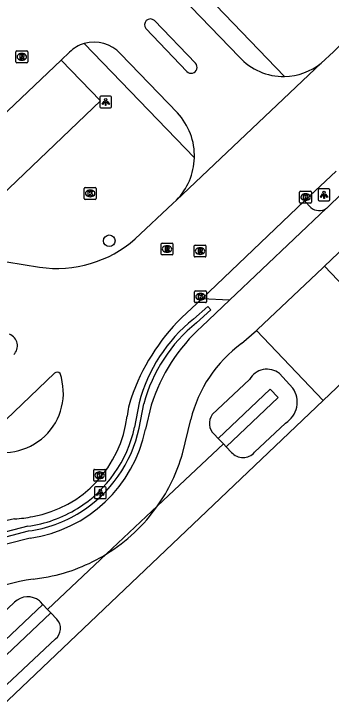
# Model space of a CAD drawing. Extents: x 156141 to 158132, y 385651 to 388399.
# Drawn here: x 156772 to 156798.8, y 388071.7 to 388130.8 of the extents above; entities that cross this region are included whole.
import ezdxf

# ---------------------------------------------------------------- set-up
doc = ezdxf.new("R2010")
doc.units = 0
for name, color, linetype in [('IMGEO_Boom', 7, 'Continuous'), ('IMGEO_Duiker', 7, 'Continuous'), ('IMGEO_Fietspad_gesloten', 7, 'Continuous'), ('IMGEO_Groenvoorziening', 7, 'Continuous'), ('IMGEO_Haag', 7, 'Continuous'), ('IMGEO_Hek', 7, 'Continuous'), ('IMGEO_Kolk', 7, 'Continuous'), ('IMGEO_Lichtpunt', 7, 'Continuous'), ('IMGEO_Parkeervlak_halfverhard', 7, 'Continuous'), ('IMGEO_Rijbaan_lokaal_gesloten', 7, 'Continuous'), ('IMGEO_Rijbaan_lokaal_open', 7, 'Continuous'), ('IMGEO_Rioolput', 7, 'Continuous'), ('IMGEO_Voetpad_open', 7, 'Continuous'), ('IMGEO_Waterloop', 7, 'Continuous')]:
    doc.layers.add(name, color=color, linetype=linetype)

msp = doc.modelspace()

# ---------------------------------------------------------------- linework, layer by layer
at = {"layer": 'IMGEO_Boom'}
msp.add_circle((156780.029, 388111.63), 0.489, dxfattribs=at)
at = {"layer": 'IMGEO_Duiker'}
msp.add_lwpolyline([(156789.663, 388094.471), (156784.107, 388089.235), (156779.794, 388085.17), (156774.821, 388080.482)], dxfattribs=at)
at = {"layer": 'IMGEO_Fietspad_gesloten'}
for points in [[(156798.212, 388109.496), (156806.289, 388117.185), (156830.238, 388139.95), (156834.852, 388144.545)], [(156799.686, 388115.625), (156799.617, 388115.555), (156798.487, 388114.476)], [(156790.185, 388106.6), (156787.855, 388104.396)], [(156791.196, 388102.94), (156792.456, 388104.061)], [(156783.568, 388097.731), (156783.082, 388095.704)], [(156786.209, 388093.635), (156786.914, 388096.539)], [(156773.347, 388086.513), (156769.668, 388085.581)], [(156773.602, 388083.035), (156774.883, 388083.249)]]:
    msp.add_lwpolyline(points, dxfattribs=at)
for centre, radius, start, end in [((156797.77, 388115.207), 1.024, 305.94025, 314.44384), ((156797.868, 388093.244), 14.988, 131.9206, 162.58028), ((156797.803, 388093.887), 11.208, 126.12473, 166.31355), ((156771.709, 388097.999), 11.602, 278.11639, 348.59075), ((156772.101, 388097.673), 14.675, 324.90118, 344.02866), ((156772.077, 388097.678), 14.697, 301.67213, 324.9368), ((156772.078, 388097.659), 14.68, 281.01677, 301.7104), ((156774.989, 388070.866), 12.248, 96.50167, 139.8571)]:
    msp.add_arc(centre, radius, start, end, dxfattribs=at)
at = {"layer": 'IMGEO_Groenvoorziening'}
for points in [[(156794.392, 388100.416), (156795.535, 388099.187)], [(156788.725, 388096.941), (156791.868, 388099.922)], [(156798.092, 388098.13), (156728.063, 388031.516)], [(156794.922, 388096.233), (156792.289, 388093.762)], [(156789.215, 388094.939), (156788.88, 388095.29)], [(156790.353, 388093.75), (156789.893, 388094.231)], [(156772.018, 388081.098), (156727.418, 388038.801), (156725.16, 388036.394), (156727.867, 388033.302), (156775.484, 388077.99)], [(156774.416, 388080.913), (156774.225, 388081.115), (156774.136, 388081.209)], [(156775.601, 388079.654), (156775.088, 388080.199)]]:
    msp.add_lwpolyline(points, dxfattribs=at)
for centre, radius, start, end in [((156793.343, 388099.082), 1.697, 51.81199, 150.33602), ((156793.799, 388098.007), 2.099, 302.333, 34.22029), ((156789.712, 388096.201), 1.233, 143.12166, 227.60504), ((156791.316, 388094.61), 1.291, 221.78592, 318.92434), ((156773.141, 388079.934), 1.617, 52.02788, 133.97213), ((156774.776, 388078.876), 1.134, 308.64079, 43.31523)]:
    msp.add_arc(centre, radius, start, end, dxfattribs=at)
at = {"layer": 'IMGEO_Haag'}
for points in [[(156788.341, 388106.092), (156787.13, 388105.012)], [(156787.39, 388104.708), (156788.607, 388105.794), (156788.341, 388106.092)], [(156782.551, 388097.951), (156782.165, 388095.889)], [(156782.557, 388095.811), (156782.941, 388097.863)], [(156773.142, 388087.51), (156769.36, 388086.53)], [(156769.474, 388086.146), (156773.22, 388087.116)]]:
    msp.add_lwpolyline(points, dxfattribs=at)
for centre, radius, start, end in [((156795.722, 388094.425), 13.635, 129.06164, 165.01221), ((156795.727, 388094.421), 13.241, 129.02181, 164.9334), ((156771.703, 388098.108), 10.695, 301.83925, 348.02228), ((156771.691, 388098.115), 11.107, 301.87667, 348.02716), ((156771.71, 388098.082), 10.668, 277.71289, 301.88293), ((156771.695, 388098.123), 11.112, 277.88979, 301.84077)]:
    msp.add_arc(centre, radius, start, end, dxfattribs=at)
at = {"layer": 'IMGEO_Hek'}
for points in [[(156798.092, 388098.13), (156803.806, 388103.565)], [(156728.063, 388031.516), (156798.092, 388098.13)]]:
    msp.add_lwpolyline(points, dxfattribs=at)
at = {"layer": 'IMGEO_Kolk'}
for p, q in [((156777.921, 388115.204), (156777.921, 388116.056)), ((156777.996, 388116.13), (156778.848, 388116.13)), ((156778.922, 388116.056), (156778.922, 388115.204)), ((156778.432, 388115.35), (156778.407, 388115.35)), ((156778.409, 388115.91), (156778.434, 388115.91)), ((156796.104, 388114.895), (156796.104, 388115.747)), ((156796.179, 388115.821), (156797.031, 388115.821)), ((156796.592, 388115.601), (156796.617, 388115.601)), ((156797.105, 388115.747), (156797.105, 388114.895)), ((156778.848, 388115.13), (156777.996, 388115.13)), ((156797.031, 388114.821), (156796.179, 388114.821)), ((156796.615, 388115.041), (156796.59, 388115.041)), ((156787.231, 388106.478), (156787.231, 388107.33)), ((156787.306, 388107.404), (156788.158, 388107.404)), ((156787.719, 388107.184), (156787.744, 388107.184)), ((156788.232, 388107.33), (156788.232, 388106.478)), ((156787.742, 388106.624), (156787.717, 388106.624)), ((156788.158, 388106.404), (156787.306, 388106.404)), ((156778.79, 388092.318), (156779.642, 388092.318)), ((156778.715, 388091.392), (156778.715, 388092.244)), ((156779.203, 388092.098), (156779.228, 388092.098)), ((156779.716, 388092.244), (156779.716, 388091.392)), ((156779.642, 388091.318), (156778.79, 388091.318)), ((156779.226, 388091.538), (156779.201, 388091.538))]:
    msp.add_line(p, q, dxfattribs=at)
for points in [[(156777.921, 388115.204), (156777.921, 388116.056)], [(156777.996, 388116.13), (156778.848, 388116.13)], [(156778.922, 388116.056), (156778.922, 388115.204)], [(156778.242, 388115.83), (156778.365, 388115.83), (156778.365, 388115.679), (156778.495, 388115.83), (156778.659, 388115.83), (156778.513, 388115.679), (156778.666, 388115.43), (156778.514, 388115.43), (156778.429, 388115.594), (156778.365, 388115.527), (156778.365, 388115.43), (156778.242, 388115.43), (156778.242, 388115.83)], [(156796.104, 388114.895), (156796.104, 388115.747)], [(156796.179, 388115.821), (156797.031, 388115.821)], [(156796.425, 388115.521), (156796.548, 388115.521), (156796.548, 388115.37), (156796.678, 388115.521), (156796.842, 388115.521), (156796.696, 388115.37), (156796.849, 388115.121), (156796.697, 388115.121), (156796.612, 388115.285), (156796.548, 388115.218), (156796.548, 388115.121), (156796.425, 388115.121), (156796.425, 388115.521)], [(156797.105, 388115.747), (156797.105, 388114.895)], [(156778.848, 388115.13), (156777.996, 388115.13)], [(156797.031, 388114.821), (156796.179, 388114.821)], [(156787.231, 388106.478), (156787.231, 388107.33)], [(156787.306, 388107.404), (156788.158, 388107.404)], [(156787.552, 388107.104), (156787.675, 388107.104), (156787.675, 388106.953), (156787.805, 388107.104), (156787.969, 388107.104), (156787.823, 388106.953), (156787.976, 388106.704), (156787.824, 388106.704), (156787.739, 388106.868), (156787.675, 388106.801), (156787.675, 388106.704), (156787.552, 388106.704), (156787.552, 388107.104)], [(156788.232, 388107.33), (156788.232, 388106.478)], [(156788.158, 388106.404), (156787.306, 388106.404)], [(156778.79, 388092.318), (156779.642, 388092.318)], [(156778.715, 388091.392), (156778.715, 388092.244)], [(156779.036, 388092.018), (156779.159, 388092.018), (156779.159, 388091.867), (156779.289, 388092.018), (156779.453, 388092.018), (156779.307, 388091.867), (156779.46, 388091.618), (156779.308, 388091.618), (156779.223, 388091.782), (156779.159, 388091.715), (156779.159, 388091.618), (156779.036, 388091.618), (156779.036, 388092.018)], [(156779.716, 388092.244), (156779.716, 388091.392)], [(156779.642, 388091.318), (156778.79, 388091.318)]]:
    msp.add_lwpolyline(points, dxfattribs=at)
for centre, start, end in [((156777.998, 388116.054), 91.55205, 178.44795), ((156777.998, 388116.054), 91.55205, 178.44795), ((156778.846, 388116.054), 1.55205, 88.44795), ((156778.846, 388116.054), 1.55205, 88.44795), ((156796.181, 388115.745), 91.55205, 178.44795), ((156796.181, 388115.745), 91.55205, 178.44795), ((156797.029, 388115.745), 1.55205, 88.44795), ((156797.029, 388115.745), 1.55205, 88.44795), ((156777.998, 388115.206), 181.55205, 268.44795), ((156777.998, 388115.206), 181.55205, 268.44795), ((156778.846, 388115.206), 271.55205, 358.44795), ((156778.846, 388115.206), 271.55205, 358.44795), ((156796.181, 388114.897), 181.55205, 268.44795), ((156796.181, 388114.897), 181.55205, 268.44795), ((156797.029, 388114.897), 271.55205, 358.44795), ((156797.029, 388114.897), 271.55205, 358.44795), ((156787.308, 388107.328), 91.55205, 178.44795), ((156787.308, 388107.328), 91.55205, 178.44795), ((156788.156, 388107.328), 1.55205, 88.44795), ((156788.156, 388107.328), 1.55205, 88.44795), ((156787.308, 388106.48), 181.55205, 268.44795), ((156787.308, 388106.48), 181.55205, 268.44795), ((156788.156, 388106.48), 271.55205, 358.44795), ((156788.156, 388106.48), 271.55205, 358.44795), ((156778.792, 388092.242), 91.55205, 178.44795), ((156778.792, 388092.242), 91.55205, 178.44795), ((156779.64, 388092.242), 1.55205, 88.44795), ((156779.64, 388092.242), 1.55205, 88.44795), ((156778.792, 388091.394), 181.55205, 268.44795), ((156778.792, 388091.394), 181.55205, 268.44795), ((156779.64, 388091.394), 271.55205, 358.44795), ((156779.64, 388091.394), 271.55205, 358.44795)]:
    msp.add_arc(centre, 0.0765, start, end, dxfattribs=at)
for centre, major_axis, ratio, start_param, end_param in [((156778.408, 388115.63), (-0.387, 0.002), 0.722429, 4.712389, 7.853982), ((156778.433, 388115.63), (-0.39, 0.002), 0.717154, 1.570796, 4.712389), ((156796.591, 388115.321), (-0.387, 0.002), 0.722429, 4.712389, 7.853982), ((156796.616, 388115.321), (-0.39, 0.002), 0.717154, 1.570796, 4.712389), ((156787.718, 388106.904), (-0.387, 0.002), 0.722429, 4.712389, 7.853982), ((156787.743, 388106.904), (-0.39, 0.002), 0.717154, 1.570796, 4.712389), ((156779.202, 388091.818), (-0.387, 0.002), 0.722429, 4.712389, 7.853982), ((156779.227, 388091.818), (-0.39, 0.002), 0.717154, 1.570796, 4.712389)]:
    msp.add_ellipse(centre, major_axis=major_axis, ratio=ratio, start_param=start_param, end_param=end_param, dxfattribs=at)
at = {"layer": 'IMGEO_Lichtpunt'}
for p, q in [((156779.229, 388123.76), (156779.229, 388122.953)), ((156779.229, 388123.76), (156779.229, 388122.953)), ((156780.131, 388123.855), (156779.323, 388123.855)), ((156780.131, 388123.855), (156779.323, 388123.855)), ((156780.225, 388122.953), (156780.225, 388123.76)), ((156780.225, 388122.953), (156780.225, 388123.76)), ((156779.323, 388122.859), (156780.131, 388122.859)), ((156779.323, 388122.859), (156780.131, 388122.859)), ((156798.569, 388116.014), (156797.761, 388116.014)), ((156798.569, 388116.014), (156797.761, 388116.014)), ((156797.667, 388115.919), (156797.667, 388115.112)), ((156797.667, 388115.919), (156797.667, 388115.112)), ((156798.663, 388115.112), (156798.663, 388115.919)), ((156798.663, 388115.112), (156798.663, 388115.919)), ((156797.761, 388115.018), (156798.569, 388115.018)), ((156797.761, 388115.018), (156798.569, 388115.018)), ((156778.773, 388090.746), (156778.773, 388089.939)), ((156778.773, 388090.746), (156778.773, 388089.939)), ((156779.675, 388090.841), (156778.867, 388090.841)), ((156779.675, 388090.841), (156778.867, 388090.841)), ((156779.769, 388089.939), (156779.769, 388090.746)), ((156779.769, 388089.939), (156779.769, 388090.746)), ((156778.867, 388089.845), (156779.675, 388089.845)), ((156778.867, 388089.845), (156779.675, 388089.845))]:
    msp.add_line(p, q, dxfattribs=at)
for points in [[(156779.603, 388123.424), (156779.642, 388123.396), (156779.454, 388123.134), (156779.416, 388123.161), (156779.603, 388123.424)], [(156779.705, 388123.376), (156779.752, 388123.376), (156779.752, 388123.054), (156779.705, 388123.054), (156779.705, 388123.376)], [(156779.815, 388123.396), (156779.853, 388123.423), (156780.04, 388123.161), (156780.001, 388123.133), (156779.815, 388123.396)], [(156798.041, 388115.583), (156798.08, 388115.555), (156797.892, 388115.293), (156797.854, 388115.32), (156798.041, 388115.583)], [(156798.143, 388115.535), (156798.19, 388115.535), (156798.19, 388115.213), (156798.143, 388115.213), (156798.143, 388115.535)], [(156798.253, 388115.555), (156798.291, 388115.582), (156798.478, 388115.32), (156798.439, 388115.292), (156798.253, 388115.555)], [(156779.147, 388090.41), (156779.186, 388090.382), (156778.998, 388090.12), (156778.96, 388090.147), (156779.147, 388090.41)], [(156779.249, 388090.362), (156779.296, 388090.362), (156779.296, 388090.04), (156779.249, 388090.04), (156779.249, 388090.362)], [(156779.359, 388090.382), (156779.397, 388090.409), (156779.584, 388090.147), (156779.545, 388090.119), (156779.359, 388090.382)]]:
    msp.add_lwpolyline(points, dxfattribs=at)
for centre in [(156779.728, 388123.558), (156798.166, 388115.717), (156779.272, 388090.544)]:
    msp.add_circle(centre, 0.0994, dxfattribs=at)
for centre, start, end in [((156779.323, 388123.76), 90, 180), ((156779.323, 388123.76), 90, 180), ((156780.131, 388123.76), 0, 90), ((156780.131, 388123.76), 0, 90), ((156779.323, 388122.953), 180, 270), ((156779.323, 388122.953), 180, 270), ((156780.131, 388122.953), 270, 0), ((156780.131, 388122.953), 270, 360), ((156797.761, 388115.919), 90, 180), ((156797.761, 388115.919), 90, 180), ((156798.569, 388115.919), 0, 90), ((156798.569, 388115.919), 0, 90), ((156797.761, 388115.112), 180, 270), ((156797.761, 388115.112), 180, 270), ((156798.569, 388115.112), 270, 0), ((156798.569, 388115.112), 270, 360), ((156778.867, 388090.746), 90, 180), ((156778.867, 388090.746), 90, 180), ((156779.675, 388090.746), 0, 90), ((156779.675, 388090.746), 0, 90), ((156778.867, 388089.939), 180, 270), ((156778.867, 388089.939), 180, 270), ((156779.675, 388089.939), 270, 0), ((156779.675, 388089.939), 270, 360)]:
    msp.add_arc(centre, 0.0946, start, end, dxfattribs=at)
at = {"layer": 'IMGEO_Parkeervlak_halfverhard'}
msp.add_lwpolyline([(156775.957, 388126.886), (156779.277, 388123.442), (156770.259, 388114.824), (156766.903, 388118.293)], dxfattribs=at)
at = {"layer": 'IMGEO_Rijbaan_lokaal_gesloten'}
for points in [[(156797.908, 388126.643), (156798.948, 388127.604), (156800.292, 388128.897), (156807.562, 388135.796), (156808.175, 388136.503)], [(156785.706, 388115.07), (156797.908, 388126.643)], [(156799.184, 388117.521), (156796.522, 388115.006)], [(156782.223, 388111.782), (156785.403, 388114.782), (156785.706, 388115.07)], [(156796.522, 388115.006), (156787.834, 388106.728)], [(156771.384, 388109.847), (156774.146, 388109.397)], [(156787.834, 388106.728), (156786.122, 388105.123)], [(156775.408, 388100.439), (156769.249, 388094.56)]]:
    msp.add_lwpolyline(points, dxfattribs=at)
for centre, radius, start, end in [((156775.587, 388119.386), 10.092, 261.79107, 311.11087), ((156798.642, 388092.572), 17.728, 134.92839, 160.98791), ((156771.257, 388102.762), 1.026, 313.09192, 70.1829), ((156771.125, 388098.778), 5.029, 247.65065, 19.13272), ((156775.635, 388100.172), 0.351, 46.39943, 130.42507), ((156788.448, 388096.054), 6.956, 160.75012, 173.7829), ((156771.801, 388097.972), 9.801, 280.48115, 353.17404), ((156771.003, 388102.049), 13.956, 274.15846, 280.65752), ((156774.99, 388072.117), 16.287, 100.52558, 135.18238)]:
    msp.add_arc(centre, radius, start, end, dxfattribs=at)
at = {"layer": 'IMGEO_Rijbaan_lokaal_open'}
for points in [[(156786.114, 388132.249), (156791.004, 388127.169)], [(156787.307, 388126.622), (156783.839, 388130.237)], [(156783.113, 388129.556), (156786.585, 388125.941)], [(156776.683, 388127.563), (156775.957, 388126.886)], [(156785.786, 388122.437), (156780.976, 388127.425)], [(156775.957, 388126.886), (156766.903, 388118.293)], [(156796.522, 388115.006), (156797.054, 388114.449)], [(156798.371, 388114.378), (156790.185, 388106.6)], [(156792.456, 388104.061), (156792.534, 388104.13), (156798.065, 388109.356), (156798.212, 388109.496)], [(156803.826, 388103.584), (156798.212, 388109.496)], [(156790.185, 388106.6), (156787.834, 388106.728)], [(156798.092, 388098.13), (156792.456, 388104.061)], [(156803.826, 388103.584), (156803.806, 388103.565), (156798.092, 388098.13)]]:
    msp.add_lwpolyline(points, dxfattribs=at)
for centre, radius, start, end in [((156783.499, 388129.872), 0.499, 47.07052, 219.26575), ((156778.754, 388125.423), 2.991, 42.01154, 106.29059), ((156778.683, 388125.596), 2.805, 105.89051, 135.47454), ((156786.952, 388126.275), 0.496, 222.23921, 44.41302), ((156794.734, 388130.525), 5.017, 221.97511, 270.96956), ((156794.729, 388130.525), 5.018, 271.03289, 309.31709), ((156781.891, 388118.798), 5.33, 358.1344, 43.06), ((156781.886, 388118.795), 5.336, 315.71872, 358.16068), ((156797.756, 388115.222), 1.044, 227.74468, 306.08362)]:
    msp.add_arc(centre, radius, start, end, dxfattribs=at)
at = {"layer": 'IMGEO_Rioolput'}
for p, q in [((156772.146, 388126.743), (156772.146, 388127.595)), ((156772.221, 388127.669), (156773.073, 388127.669)), ((156772.634, 388127.449), (156772.659, 388127.449)), ((156773.147, 388127.595), (156773.147, 388126.743)), ((156773.073, 388126.669), (156772.221, 388126.669)), ((156772.657, 388126.889), (156772.632, 388126.889)), ((156784.407, 388110.51), (156784.407, 388111.362)), ((156784.482, 388111.436), (156785.334, 388111.436)), ((156784.895, 388111.216), (156784.92, 388111.216)), ((156785.408, 388111.362), (156785.408, 388110.51)), ((156787.269, 388111.265), (156788.121, 388111.265)), ((156784.918, 388110.656), (156784.893, 388110.656)), ((156787.194, 388110.339), (156787.194, 388111.191)), ((156787.682, 388111.045), (156787.707, 388111.045)), ((156788.195, 388111.191), (156788.195, 388110.339)), ((156785.334, 388110.436), (156784.482, 388110.436)), ((156788.121, 388110.265), (156787.269, 388110.265)), ((156787.705, 388110.485), (156787.68, 388110.485))]:
    msp.add_line(p, q, dxfattribs=at)
for points in [[(156772.146, 388126.743), (156772.146, 388127.595)], [(156772.221, 388127.669), (156773.073, 388127.669)], [(156772.735, 388127.367), (156772.483, 388127.369), (156772.483, 388126.969)], [(156772.661, 388127.288), (156772.607, 388127.288), (156772.607, 388127.207)], [(156772.607, 388127.207), (156772.659, 388127.207)], [(156773.147, 388127.595), (156773.147, 388126.743)], [(156773.073, 388126.669), (156772.221, 388126.669)], [(156772.483, 388126.969), (156772.607, 388126.969), (156772.607, 388127.131), (156772.618, 388127.131)], [(156772.665, 388127.102), (156772.736, 388126.969), (156772.876, 388126.969), (156772.811, 388127.095)], [(156784.407, 388110.51), (156784.407, 388111.362)], [(156784.482, 388111.436), (156785.334, 388111.436)], [(156785.408, 388111.362), (156785.408, 388110.51)], [(156787.269, 388111.265), (156788.121, 388111.265)], [(156784.996, 388111.134), (156784.744, 388111.136), (156784.744, 388110.736)], [(156784.744, 388110.736), (156784.868, 388110.736), (156784.868, 388110.898), (156784.879, 388110.898)], [(156784.922, 388111.055), (156784.868, 388111.055), (156784.868, 388110.974)], [(156784.868, 388110.974), (156784.92, 388110.974)], [(156784.926, 388110.869), (156784.997, 388110.736), (156785.137, 388110.736), (156785.072, 388110.862)], [(156787.194, 388110.339), (156787.194, 388111.191)], [(156787.783, 388110.963), (156787.531, 388110.965), (156787.531, 388110.565)], [(156787.531, 388110.565), (156787.655, 388110.565), (156787.655, 388110.727), (156787.666, 388110.727)], [(156787.709, 388110.884), (156787.655, 388110.884), (156787.655, 388110.803)], [(156787.655, 388110.803), (156787.707, 388110.803)], [(156787.713, 388110.698), (156787.784, 388110.565), (156787.924, 388110.565), (156787.859, 388110.691)], [(156788.195, 388111.191), (156788.195, 388110.339)], [(156785.334, 388110.436), (156784.482, 388110.436)], [(156788.121, 388110.265), (156787.269, 388110.265)]]:
    msp.add_lwpolyline(points, dxfattribs=at)
for centre, radius, start, end in [((156772.223, 388127.593), 0.0765, 91.55205, 178.44795), ((156772.223, 388127.593), 0.0765, 91.55205, 178.44795), ((156772.643, 388127.396), 0.19, 274.7715, 282.96867), ((156772.667, 388127.192), 0.0964, 77.00612, 93.18647), ((156772.681, 388127.249), 0.0378, 276.66336, 79.67722), ((156772.734, 388127.257), 0.109, 350.36119, 89.41601), ((156772.732, 388127.257), 0.112, 277.58423, 350.98172), ((156773.071, 388127.593), 0.0765, 1.55205, 88.44795), ((156773.071, 388127.593), 0.0765, 1.55205, 88.44795), ((156772.223, 388126.745), 0.0765, 181.55205, 268.44795), ((156772.223, 388126.745), 0.0765, 181.55205, 268.44795), ((156772.617, 388127.078), 0.0533, 26.02933, 88.69889), ((156772.716, 388127.042), 0.108, 29.51342, 73.79051), ((156773.071, 388126.745), 0.0765, 271.55205, 358.44795), ((156773.071, 388126.745), 0.0765, 271.55205, 358.44795), ((156784.484, 388111.36), 0.0765, 91.55205, 178.44795), ((156784.484, 388111.36), 0.0765, 91.55205, 178.44795), ((156785.332, 388111.36), 0.0765, 1.55205, 88.44795), ((156785.332, 388111.36), 0.0765, 1.55205, 88.44795), ((156787.271, 388111.189), 0.0765, 91.55205, 178.44795), ((156787.271, 388111.189), 0.0765, 91.55205, 178.44795), ((156788.119, 388111.189), 0.0765, 1.55205, 88.44795), ((156788.119, 388111.189), 0.0765, 1.55205, 88.44795), ((156784.878, 388110.845), 0.0533, 26.02933, 88.69889), ((156784.904, 388111.163), 0.19, 274.7715, 282.96867), ((156784.928, 388110.959), 0.0964, 77.00612, 93.18647), ((156784.942, 388111.016), 0.0378, 276.66336, 79.67722), ((156784.995, 388111.024), 0.109, 350.36119, 89.41601), ((156784.993, 388111.024), 0.112, 277.58423, 350.98172), ((156784.977, 388110.809), 0.108, 29.51342, 73.79051), ((156787.665, 388110.674), 0.0533, 26.02933, 88.69889), ((156787.691, 388110.992), 0.19, 274.7715, 282.96867), ((156787.715, 388110.788), 0.0964, 77.00612, 93.18647), ((156787.729, 388110.845), 0.0378, 276.66336, 79.67722), ((156787.782, 388110.853), 0.109, 350.36119, 89.41601), ((156787.78, 388110.853), 0.112, 277.58423, 350.98172), ((156787.764, 388110.638), 0.108, 29.51342, 73.79051), ((156784.484, 388110.512), 0.0765, 181.55205, 268.44795), ((156784.484, 388110.512), 0.0765, 181.55205, 268.44795), ((156785.332, 388110.512), 0.0765, 271.55205, 358.44795), ((156785.332, 388110.512), 0.0765, 271.55205, 358.44795), ((156787.271, 388110.341), 0.0765, 181.55205, 268.44795), ((156787.271, 388110.341), 0.0765, 181.55205, 268.44795), ((156788.119, 388110.341), 0.0765, 271.55205, 358.44795), ((156788.119, 388110.341), 0.0765, 271.55205, 358.44795)]:
    msp.add_arc(centre, radius, start, end, dxfattribs=at)
for centre, major_axis, ratio, start_param, end_param in [((156772.633, 388127.169), (-0.387, 0.002), 0.722429, 4.712389, 7.853982), ((156772.658, 388127.169), (-0.39, 0.002), 0.717154, 1.570796, 4.712389), ((156784.894, 388110.936), (-0.387, 0.002), 0.722429, 4.712389, 7.853982), ((156784.919, 388110.936), (-0.39, 0.002), 0.717154, 1.570796, 4.712389), ((156787.681, 388110.765), (-0.387, 0.002), 0.722429, 4.712389, 7.853982), ((156787.706, 388110.765), (-0.39, 0.002), 0.717154, 1.570796, 4.712389)]:
    msp.add_ellipse(centre, major_axis=major_axis, ratio=ratio, start_param=start_param, end_param=end_param, dxfattribs=at)
at = {"layer": 'IMGEO_Voetpad_open'}
for points in [[(156794.819, 388125.508), (156785.423, 388135.304)], [(156777.915, 388128.294), (156787.219, 388118.624)]]:
    msp.add_lwpolyline(points, dxfattribs=at)
at = {"layer": 'IMGEO_Waterloop'}
for points in [[(156789.215, 388094.939), (156793.606, 388099.101), (156794.276, 388098.385), (156789.893, 388094.231)], [(156789.893, 388094.231), (156789.663, 388094.471), (156789.215, 388094.939)], [(156775.088, 388080.199), (156727.751, 388035.334), (156727.065, 388036.034), (156774.416, 388080.913)], [(156775.088, 388080.199), (156774.821, 388080.482), (156774.416, 388080.913)]]:
    msp.add_lwpolyline(points, dxfattribs=at)

doc.saveas('drawing.dxf')
